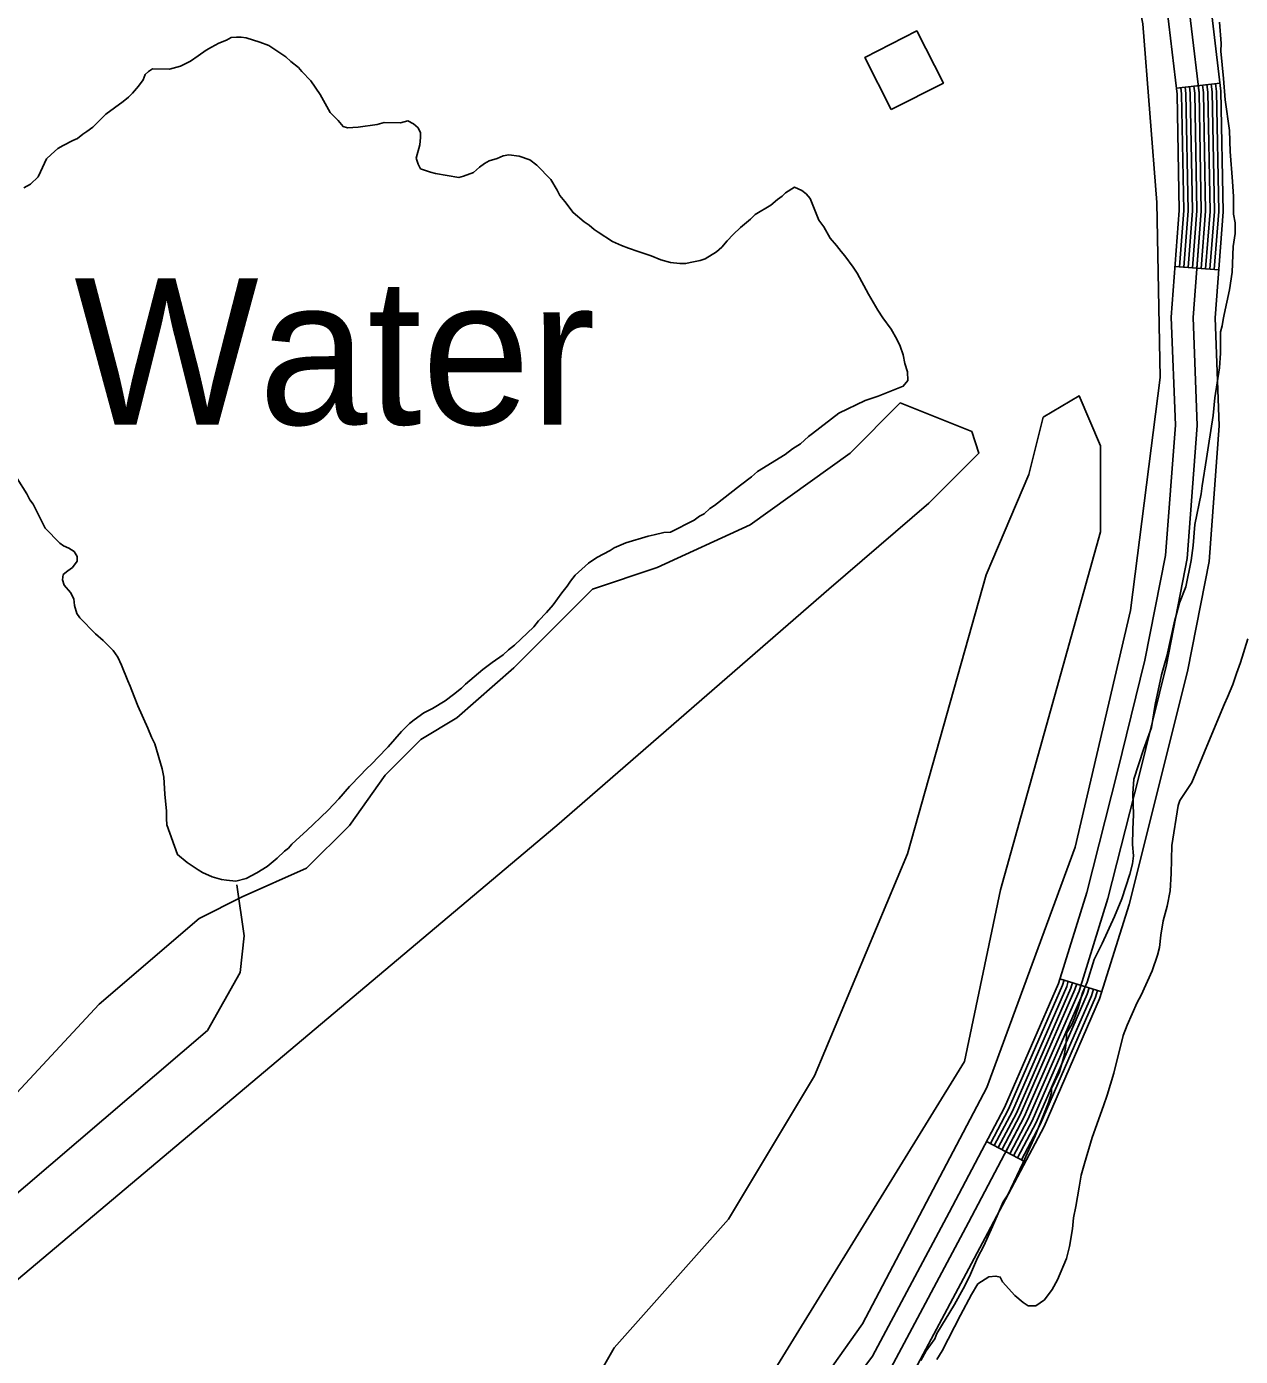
# Model space of a CAD drawing. Extents: x 3161615 to 3199515, y 867541 to 892976.
# Drawn here: x 3168624 to 3169454, y 880127 to 881037 of the extents above; entities that cross this region are included whole.
import ezdxf

# ---------------------------------------------------------------- set-up
doc = ezdxf.new("R2010")
doc.units = 0
for name, color, linetype in [('V-BLDG-OTLN', 7, 'Continuous'), ('V-RIVR-IDEN', 7, 'Continuous'), ('V-ROAD-CNTR', 7, 'Continuous'), ('V-SITE-VEGE', 7, 'Continuous'), ('V-TOPO-SHOR', 7, 'Continuous')]:
    doc.layers.add(name, color=color, linetype=linetype)

msp = doc.modelspace()

# ---------------------------------------------------------------- linework, layer by layer
at = {"layer": 'V-BLDG-OTLN'}
msp.add_lwpolyline([(3169215.35, 880979.98), (3169250.98, 880998.16), (3169232.79, 881033.79), (3169197.17, 881015.61)], close=True, dxfattribs=at)
at = {"layer": 'V-ROAD-CNTR'}
for p, q in [((3169440.21, 880998.11), (3169410.42, 880994.54)), ((3169439.32, 880870.34), (3169409.41, 880872.64)), ((3169359.35, 880376.59), (3169330.71, 880385.52)), ((3169306.99, 880260.16), (3169280.46, 880274.17))]:
    msp.add_line(p, q, dxfattribs=at)
for points in [[(3169173.09, 881908.16), (3169192.65, 881855.42), (3169208.37, 881804.11), (3169250.49, 881684.1), (3169290.94, 881550.82), (3169339.62, 881402.19), (3169392.32, 881230.84), (3169414.17, 881158.38), (3169430.21, 881081.73), (3169440.88, 880992.55), (3169442.39, 880910.11), (3169436.79, 880837.47), (3169439.73, 880763.65), (3169432.75, 880670.94), (3169418.15, 880596.85), (3169399.15, 880519.91), (3169377.98, 880436.34), (3169357.84, 880371.76), (3169319.84, 880284.48), (3169281.35, 880211.63), (3169227.83, 880111.17), (3169135.46, 879986.74), (3168866.31, 879667.56), (3168716.72, 879485.1)], [(3169159.1, 881902.75), (3169178.43, 881850.61), (3169194.12, 881799.43), (3169236.23, 881679.44), (3169276.63, 881546.31), (3169325.33, 881397.65), (3169377.97, 881226.47), (3169399.62, 881154.67), (3169415.4, 881079.3), (3169425.89, 880991.52), (3169427.38, 880910.55), (3169421.76, 880837.75), (3169424.7, 880763.92), (3169417.86, 880672.96), (3169403.51, 880600.1), (3169384.59, 880523.55), (3169363.54, 880440.42), (3169343.76, 880377), (3169306.32, 880290.99), (3169268.1, 880218.66), (3169215.12, 880119.21), (3169123.69, 879996.05), (3168854.77, 879677.15), (3168705.21, 879494.73)], [(3169145.11, 881897.34), (3169164.22, 881845.8), (3169179.87, 881794.75), (3169221.97, 881674.78), (3169262.33, 881541.8), (3169311.03, 881393.11), (3169363.63, 881222.1), (3169385.08, 881150.97), (3169400.58, 881076.87), (3169410.91, 880990.49), (3169412.37, 880910.99), (3169406.74, 880838.03), (3169409.68, 880764.18), (3169402.97, 880674.98), (3169388.86, 880603.35), (3169370.04, 880527.19), (3169349.1, 880444.5), (3169329.68, 880382.24), (3169292.79, 880297.5), (3169254.84, 880225.69), (3169202.41, 880127.25), (3169111.93, 880005.37), (3168843.24, 879686.74), (3168693.7, 879504.35)], [(3169437.23, 880997.75), (3169437.88, 880992.34), (3169439.39, 880910.2), (3169436.33, 880870.57)], [(3169413.4, 880994.9), (3169413.91, 880990.69), (3169415.37, 880910.9), (3169412.4, 880872.41)], [(3169416.38, 880995.26), (3169416.9, 880990.9), (3169418.37, 880910.81), (3169415.39, 880872.18)], [(3169419.36, 880995.61), (3169419.9, 880991.11), (3169421.37, 880910.73), (3169418.38, 880871.95)], [(3169422.34, 880995.97), (3169422.9, 880991.31), (3169424.38, 880910.64), (3169421.37, 880871.72)], [(3169425.32, 880996.32), (3169425.89, 880991.52), (3169427.38, 880910.55), (3169424.37, 880871.49)], [(3169428.3, 880996.68), (3169428.89, 880991.72), (3169430.38, 880910.46), (3169427.36, 880871.26)], [(3169431.28, 880997.04), (3169431.89, 880991.93), (3169433.38, 880910.37), (3169430.35, 880871.03)], [(3169434.25, 880997.39), (3169434.88, 880992.14), (3169436.38, 880910.29), (3169433.34, 880870.8)], [(3169333.57, 880384.63), (3169332.5, 880381.19), (3169295.49, 880296.2), (3169283.12, 880272.77)], [(3169336.43, 880383.73), (3169335.32, 880380.15), (3169298.2, 880294.89), (3169285.77, 880271.37)], [(3169339.3, 880382.84), (3169338.13, 880379.1), (3169300.9, 880293.59), (3169288.42, 880269.97)], [(3169342.16, 880381.95), (3169340.95, 880378.05), (3169303.61, 880292.29), (3169291.07, 880268.57)], [(3169345.03, 880381.05), (3169343.76, 880377), (3169306.32, 880290.99), (3169293.73, 880267.17)], [(3169347.89, 880380.16), (3169346.58, 880375.95), (3169309.02, 880289.69), (3169296.38, 880265.76)], [(3169350.75, 880379.27), (3169349.39, 880374.9), (3169311.73, 880288.39), (3169299.03, 880264.36)], [(3169353.62, 880378.37), (3169352.21, 880373.85), (3169314.43, 880287.09), (3169301.68, 880262.96)], [(3169356.48, 880377.48), (3169355.02, 880372.81), (3169317.14, 880285.78), (3169304.34, 880261.56)]]:
    msp.add_lwpolyline(points, dxfattribs=at)
at = {"layer": 'V-SITE-VEGE'}
for p, q in [((3169439.77, 881039.72), (3169440.9, 881025.27)), ((3169440.9, 881025.27), (3169440.88, 881019.86)), ((3169440.88, 881019.86), (3169442.59, 881001.2)), ((3169442.59, 881001.2), (3169443.72, 880986.75)), ((3169443.72, 880986.75), (3169446.62, 880965.67)), ((3169446.62, 880965.67), (3169447.16, 880951.23)), ((3169447.16, 880951.23), (3169448.86, 880930.76)), ((3169448.86, 880930.76), (3169449.41, 880920.53)), ((3169449.41, 880920.53), (3169449.35, 880908.5)), ((3169449.35, 880908.5), (3169450.53, 880902.47)), ((3169450.53, 880902.47), (3169450.49, 880895.25)), ((3169450.49, 880895.25), (3169449.24, 880886.23)), ((3169449.24, 880886.23), (3169448.55, 880868.78)), ((3169448.55, 880868.78), (3169446.69, 880856.76)), ((3169446.69, 880856.76), (3169443, 880839.93)), ((3169442.38, 880836.32), (3169441.75, 880832.11)), ((3169443, 880839.93), (3169442.38, 880836.32)), ((3169440.53, 880827.9), (3169440.46, 880813.46)), ((3169441.75, 880832.11), (3169440.53, 880827.9)), ((3169440.46, 880813.46), (3169439.8, 880803.24)), ((3169439.8, 880803.24), (3169436.7, 880782.79)), ((3169436.7, 880782.79), (3169435.43, 880770.77)), ((3169435.43, 880770.77), (3169432.32, 880750.32)), ((3169432.32, 880750.32), (3169431.08, 880741.3)), ((3169431.08, 880741.3), (3169427.97, 880722.66)), ((3169427.35, 880717.25), (3169423.03, 880696.21)), ((3169427.97, 880722.66), (3169427.35, 880717.25)), ((3169423.03, 880696.21), (3169421.76, 880681.78)), ((3169421.76, 880681.78), (3169420.5, 880671.55)), ((3169420.5, 880671.55), (3169416.8, 880653.52)), ((3169416.8, 880653.52), (3169412.54, 880642.71)), ((3169412.54, 880642.71), (3169408.86, 880628.89)), ((3169408.86, 880628.89), (3169403.93, 880606.04)), ((3169454.17, 880601.72), (3169459.36, 880617.96)), ((3169403.93, 880606.04), (3169400.26, 880593.43)), ((3169451.42, 880594.21), (3169454.17, 880601.72)), ((3169400.26, 880593.43), (3169395.94, 880572.99)), ((3169448.98, 880586.69), (3169451.42, 880594.21)), ((3169445.32, 880577.97), (3169448.98, 880586.69)), ((3169395.94, 880572.99), (3169393.46, 880557.36)), ((3169432.23, 880547.31), (3169443.19, 880573.46)), ((3169443.19, 880573.46), (3169445.32, 880577.97)), ((3169393.46, 880557.36), (3169387.97, 880542.34)), ((3169420.96, 880519.66), (3169432.23, 880547.31)), ((3169387.97, 880542.34), (3169381.25, 880521.91)), ((3169381.25, 880521.91), (3169380.6, 880512.29)), ((3169412.77, 880507.35), (3169420.96, 880519.66)), ((3169380.6, 880512.29), (3169381.13, 880497.84)), ((3169411.55, 880504.04), (3169412.77, 880507.35)), ((3169381.13, 880497.84), (3169380.48, 880487.62)), ((3169407.2, 880476.66), (3169411.55, 880504.04)), ((3169380.48, 880487.62), (3169380.43, 880477.39)), ((3169380.43, 880477.39), (3169380.99, 880469.56)), ((3169406.81, 880457.39), (3169407.2, 880476.66)), ((3169380.36, 880464.15), (3169378.52, 880456.94)), ((3169380.99, 880469.56), (3169380.36, 880464.15)), ((3169378.52, 880456.94), (3169373.02, 880440.12)), ((3169406.15, 880445.64), (3169406.81, 880457.39)), ((3169404, 880435.12), (3169406.15, 880445.64)), ((3169373.02, 880440.12), (3169368.15, 880428.11)), ((3169401.24, 880425.19), (3169404, 880435.12)), ((3169368.15, 880428.11), (3169359.64, 880409.49)), ((3169399.69, 880415.26), (3169401.24, 880425.19)), ((3169359.64, 880409.49), (3169354.17, 880398.69)), ((3169397.52, 880401.71), (3169398.74, 880406.83)), ((3169398.74, 880406.83), (3169399.69, 880415.26)), ((3169354.17, 880398.69), (3169349.27, 880383.07)), ((3169393.85, 880390.89), (3169397.52, 880401.71)), ((3169386.25, 880374.36), (3169393.85, 880390.89)), ((3169349.27, 880383.07), (3169346.23, 880375.86)), ((3169346.23, 880375.86), (3169343.17, 880365.65)), ((3169383.51, 880369.26), (3169386.25, 880374.36)), ((3169343.17, 880365.65), (3169340.73, 880358.44)), ((3169376.81, 880353.63), (3169383.51, 880369.26)), ((3169338.9, 880354.24), (3169335.26, 880348.24)), ((3169340.73, 880358.44), (3169338.9, 880354.24)), ((3169374.07, 880346.71), (3169376.81, 880353.63)), ((3169335.25, 880345.23), (3169334.61, 880338.01)), ((3169335.26, 880348.24), (3169335.25, 880345.23)), ((3169367.62, 880320.84), (3169374.07, 880346.71)), ((3169334.61, 880338.01), (3169333.38, 880332)), ((3169333.38, 880332), (3169330.32, 880321.78)), ((3169330.32, 880321.78), (3169327.28, 880315.18)), ((3169363.04, 880305.81), (3169367.62, 880320.84)), ((3169324.83, 880307.37), (3169322.99, 880300.76)), ((3169324.85, 880310.38), (3169324.83, 880307.37)), ((3169327.28, 880315.18), (3169324.85, 880310.38)), ((3169322.99, 880300.76), (3169318.73, 880290.55)), ((3169352.66, 880276.94), (3169360.59, 880298.59)), ((3169360.59, 880298.59), (3169363.04, 880305.81)), ((3169318.73, 880290.55), (3169313.85, 880277.94)), ((3169313.85, 880277.94), (3169305.34, 880259.33)), ((3169347.46, 880259.2), (3169352.66, 880276.94)), ((3169305.34, 880259.33), (3169295, 880237.72)), ((3169345.31, 880251.08), (3169347.46, 880259.2)), ((3169341.6, 880229.71), (3169343.77, 880242.96)), ((3169343.77, 880242.96), (3169345.31, 880251.08)), ((3169295, 880237.72), (3169291.97, 880232.92)), ((3169291.97, 880232.92), (3169287.71, 880223.31)), ((3169340.06, 880221.89), (3169341.6, 880229.71)), ((3169284.66, 880216.1), (3169278.58, 880202.9)), ((3169287.71, 880223.31), (3169284.66, 880216.1)), ((3169339.42, 880214.36), (3169340.06, 880221.89)), ((3169337.26, 880202.33), (3169339.42, 880214.36)), ((3169278.58, 880202.9), (3169274.33, 880194.49)), ((3169335.11, 880194.21), (3169337.26, 880202.33)), ((3169274.33, 880194.49), (3169268.85, 880181.88)), ((3169329.02, 880179.48), (3169335.11, 880194.21)), ((3169268.85, 880181.88), (3169264.6, 880173.48)), ((3169274.5, 880176.72), (3169282.05, 880181.51)), ((3169282.05, 880181.51), (3169286.87, 880182.09)), ((3169286.87, 880182.09), (3169289.88, 880181.47)), ((3169289.88, 880181.47), (3169291.37, 880178.15)), ((3169325.37, 880172.87), (3169329.02, 880179.48)), ((3169264.6, 880173.48), (3169258.53, 880162.68)), ((3169270.24, 880169.52), (3169274.5, 880176.72)), ((3169291.37, 880178.15), (3169299.76, 880168.78)), ((3169320.22, 880165.97), (3169325.37, 880172.87)), ((3169258.53, 880162.68), (3169246.39, 880142.88)), ((3169262.65, 880155.4), (3169270.24, 880169.52)), ((3169299.76, 880168.78), (3169305.46, 880163.93)), ((3169305.46, 880163.93), (3169309.06, 880161.81)), ((3169309.06, 880161.81), (3169314.18, 880161.78)), ((3169314.18, 880161.78), (3169320.22, 880165.97)), ((3169250.19, 880131.06), (3169262.65, 880155.4)), ((3169246.39, 880142.88), (3169245.17, 880139.28)), ((3169245.17, 880139.28), (3169239.12, 880130.88)), ((3169239.12, 880130.88), (3169235.47, 880124.28)), ((3169246.55, 880125.05), (3169250.19, 880131.06))]:
    msp.add_line(p, q, dxfattribs=at)
for points in [[(3168653.85, 879653.07), (3168727.25, 879746.11), (3168825.11, 879834.25), (3168918.08, 879937.08), (3168967.01, 880030.11), (3169025.73, 880132.94), (3169104.02, 880221.08), (3169162.74, 880319.01), (3169226.35, 880470.81), (3169280.18, 880661.78), (3169309.53, 880730.33), (3169319.32, 880769.51), (3169343.79, 880784.2), (3169358.47, 880749.92), (3169358.47, 880691.16), (3169289.96, 880446.33), (3169265.5, 880328.81), (3169123.59, 880098.67), (3168971.91, 879888.11), (3168688.1, 879540.45)], [(3168604.92, 880294.53), (3168673.42, 880367.98), (3168741.93, 880426.74), (3168771.29, 880441.43), (3168815.32, 880461.02), (3168844.68, 880490.4), (3168869.15, 880524.67), (3168893.62, 880549.16), (3168918.08, 880563.85), (3168957.23, 880598.12), (3169011.05, 880651.99), (3169055.09, 880666.68), (3169118.7, 880696.06), (3169187.21, 880745.02), (3169221.46, 880779.3), (3169270.39, 880759.71), (3169275.28, 880745.02), (3169241.03, 880710.74), (3169172.53, 880651.99), (3168986.58, 880490.4), (3168555.99, 880128.04)]]:
    msp.add_lwpolyline(points, dxfattribs=at)
at = {"layer": 'V-TOPO-SHOR'}
for points in [[(3167942.81, 878474.07), (3167973, 878573.69), (3168033.16, 878698.15), (3168098.23, 878792.69), (3168148.27, 878862.34), (3168328.36, 879086.17), (3168523.4, 879309.96), (3168835.4, 879694.2), (3169070.47, 879972.72), (3169195.59, 880149.35), (3169280.78, 880311.13), (3169341.06, 880475.47), (3169378.9, 880637.38), (3169399.28, 880796.85), (3169397.11, 880916.5), (3169387.48, 881038.66), (3169357.98, 881188.29), (3169249.34, 881559.98), (3169120.75, 881931.73), (3169103.42, 881974.15)], [(3168893.31, 880960.88), (3168893.36, 880964), (3168891.65, 880967.6), (3168888.57, 880970.33), (3168884.59, 880972.19), (3168879.66, 880970.94), (3168868.51, 880971.14), (3168863.58, 880969.89), (3168850.61, 880967.89), (3168843.46, 880967.57), (3168840.36, 880968.52), (3168836.86, 880972.6), (3168831.61, 880978.04), (3168824.69, 880990.21), (3168818.16, 880999.7), (3168812.03, 881006.05), (3168809.85, 881008.77), (3168804.57, 881012.88), (3168801.06, 881016.06), (3168789.6, 881023.85), (3168783.39, 881026.19), (3168774.08, 881029.04), (3168770.52, 881029.55), (3168767.4, 881029.6), (3168763.82, 881029.22), (3168760.67, 881027.49), (3168755.27, 881025.36), (3168750.32, 881022.77), (3168746.71, 881020.61), (3168741.29, 881016.69), (3168735.87, 881013.21), (3168729.12, 881009.77), (3168721.5, 881007.67), (3168709.9, 881007.88), (3168707.2, 881006.14), (3168704.93, 881003.95), (3168703.52, 881000.41), (3168700.32, 880996), (3168696.22, 880991.17), (3168693.5, 880988.54), (3168689.87, 880985.49), (3168678.12, 880976.77), (3168669.04, 880968.01), (3168664.97, 880964.96), (3168662.26, 880963.23), (3168658.64, 880960.17), (3168655.49, 880958.89), (3168648.74, 880955.44), (3168645.13, 880953.27), (3168640.6, 880949.34), (3168637.42, 880946.27), (3168633.25, 880937.43), (3168631.85, 880933.88), (3168626.41, 880929.07), (3168621.9, 880926.48)], [(3168995.84, 880657.47), (3168999.04, 880661.43), (3169008.11, 880669.74), (3169013.98, 880673.65), (3169022.98, 880678.4), (3169025.69, 880680.14), (3169033.78, 880683.56), (3169049.03, 880688.2), (3169053.06, 880689.02), (3169059.79, 880690.68), (3169064.25, 880691.05), (3169080.46, 880699.23), (3169084.08, 880701.84), (3169087.23, 880703.57), (3169091.31, 880707.07), (3169094.47, 880709.24), (3169112.12, 880723.2), (3169119.8, 880728.86), (3169123.88, 880732.36), (3169142.83, 880744.07), (3169147.8, 880747.99), (3169153.22, 880751.47), (3169158.66, 880756.28), (3169161.37, 880758.46), (3169179.47, 880772.41), (3169197.47, 880781.01), (3169206.44, 880783.97), (3169223.52, 880790.81), (3169226.71, 880794.76), (3169226.37, 880800.57), (3169224.69, 880806.4), (3169223.45, 880812.22), (3169221.33, 880818.06), (3169219.18, 880823), (3169215.29, 880829.76), (3169209.63, 880837.45), (3169206.16, 880842.87), (3169199.66, 880853.69), (3169191.89, 880868.1), (3169189.28, 880872.16), (3169183.62, 880879.85), (3169181, 880883.02), (3169177.95, 880887.09), (3169173.58, 880892.07), (3169169.25, 880899.74), (3169165.77, 880904.26), (3169159.79, 880919.09), (3169157.17, 880922.26), (3169154.08, 880924.54), (3169149.22, 880926.86), (3169142.9, 880922.96), (3169140.63, 880920.77), (3169137.47, 880918.59), (3169132.94, 880914.66), (3169122.12, 880908.16), (3169118.94, 880905.1), (3169112.15, 880899.42), (3169107.15, 880894.6), (3169103.06, 880890.21), (3169099.41, 880885.82), (3169095.79, 880882.76), (3169088.12, 880877.99), (3169084.53, 880876.71), (3169080.05, 880875.9), (3169074.68, 880874.66), (3169070.66, 880874.73), (3169064.42, 880875.29), (3169057.77, 880877.19), (3169051.13, 880879.99), (3169042.26, 880882.82), (3169035.61, 880885.17), (3169030.73, 880887.04), (3169024.53, 880889.83), (3169014.83, 880896.25), (3169012.19, 880898.08), (3169008.67, 880900.82), (3169005.14, 880903.12), (3168997.67, 880909.5), (3168992.01, 880917.18), (3168988.52, 880921.26), (3168986.8, 880924.86), (3168982.46, 880932.07), (3168972.83, 880942.06), (3168967.98, 880945.72), (3168960.89, 880948.07), (3168953.77, 880949.09), (3168949.74, 880948.27), (3168945.69, 880946.56), (3168940.31, 880944.87), (3168937.16, 880943.14), (3168933.54, 880940.53), (3168929.46, 880937.03), (3168922.73, 880934.48), (3168919.59, 880933.64), (3168903.57, 880936.16), (3168900.02, 880937.12), (3168893.37, 880939.47), (3168891.64, 880942.62), (3168890.38, 880946.66), (3168892.78, 880955.98), (3168893.31, 880960.88)], [(3168617.45, 880727.59), (3168623.96, 880717.21), (3168626.12, 880713.16), (3168628.29, 880710), (3168630.02, 880706.84), (3168636.48, 880693.79)], [(3168636.48, 880693.79), (3168646.55, 880683.35), (3168649.19, 880681.52), (3168652.74, 880680.11), (3168656.27, 880677.82), (3168658.43, 880674.21), (3168658.38, 880671.09), (3168655.18, 880666.69), (3168652.01, 880664.51), (3168648.84, 880661.89), (3168648.33, 880658.33), (3168649.61, 880654.74), (3168653.98, 880649.76), (3168656.13, 880645.26), (3168656.5, 880640.79), (3168658.19, 880635.41), (3168660.36, 880632.24), (3168670.87, 880621.35), (3168676.14, 880616.79), (3168683.16, 880609.98), (3168686.2, 880605.46), (3168688.78, 880600.06), (3168693.05, 880589.28), (3168694.77, 880585.68), (3168697.32, 880578.5), (3168699.88, 880572.2), (3168706.75, 880556.91), (3168709.31, 880550.62), (3168711.46, 880546.12), (3168716.51, 880529.08), (3168717.74, 880523.26), (3168718.43, 880511.65), (3168719.56, 880500.03), (3168719.47, 880495.12), (3168719.84, 880490.65), (3168727.06, 880470.45), (3168733.65, 880464.98), (3168741.15, 880459.93), (3168744.24, 880458.1), (3168750.88, 880455.3), (3168757.09, 880453.41), (3168760.65, 880452.9), (3168766.89, 880452.34), (3168774.06, 880454), (3168781.26, 880457.88), (3168788.48, 880462.21), (3168795.27, 880467.89), (3168800.26, 880472.71), (3168802.98, 880474.89), (3168805.26, 880477.53), (3168807.98, 880480.15), (3168815.69, 880487.15), (3168819.77, 880491.1), (3168825.21, 880495.91), (3168830.21, 880500.72), (3168837.49, 880508.62), (3168844.77, 880516.97), (3168852.5, 880524.86), (3168855.68, 880528.37), (3168860.68, 880533.19), (3168863.86, 880536.7), (3168871.13, 880544.16), (3168880.25, 880554.7), (3168885.69, 880559.96), (3168888.86, 880562.58), (3168895.64, 880567.36), (3168901.49, 880570.38), (3168910.06, 880575.58), (3168915.94, 880579.94), (3168921.37, 880584.3), (3168924.1, 880586.93), (3168935.87, 880596.98), (3168942.21, 880601.77), (3168949.88, 880606.99), (3168953.52, 880610.5), (3168957.58, 880613.54), (3168970.75, 880626.25), (3168973.94, 880630.21), (3168979.4, 880635.91), (3168983.95, 880641.18), (3168989.9, 880649.55), (3168993.55, 880653.94), (3168995.84, 880657.47)], [(3169454.17, 880601.72), (3169451.42, 880594.21), (3169448.98, 880586.69), (3169445.32, 880577.97), (3169443.19, 880573.46), (3169432.23, 880547.31), (3169420.96, 880519.66), (3169412.77, 880507.35), (3169411.55, 880504.04), (3169407.2, 880476.66), (3169406.81, 880457.39), (3169406.15, 880445.64), (3169404, 880435.11), (3169401.24, 880425.19), (3169399.69, 880415.26), (3169398.74, 880406.83), (3169397.52, 880401.72), (3169393.85, 880390.89), (3169386.25, 880374.36), (3169383.51, 880369.26), (3169376.81, 880353.63), (3169374.07, 880346.71), (3169367.62, 880320.84), (3169363.04, 880305.81), (3169360.59, 880298.59), (3169352.66, 880276.94), (3169347.46, 880259.2), (3169345.31, 880251.08), (3169343.77, 880242.96), (3169341.6, 880229.71), (3169340.06, 880221.89), (3169339.42, 880214.36), (3169337.26, 880202.33), (3169335.11, 880194.21), (3169329.02, 880179.48), (3169325.37, 880172.87), (3169320.22, 880165.97), (3169314.18, 880161.78), (3169309.06, 880161.81), (3169305.46, 880163.93), (3169299.76, 880168.78), (3169291.37, 880178.15), (3169289.88, 880181.47), (3169286.87, 880182.09), (3169282.05, 880181.51), (3169274.5, 880176.72), (3169270.24, 880169.52), (3169262.65, 880155.4), (3169250.19, 880131.06), (3169246.55, 880125.05)], [(3167273.31, 879060.42), (3167613.13, 879361.08), (3168320.25, 879984.76), (3168747.48, 880349.99), (3168770.03, 880389.81), (3168772.59, 880414.73), (3168767.7, 880449.63)]]:
    msp.add_lwpolyline(points, dxfattribs=at)

# ---------------------------------------------------------------- texts
at = {"layer": 'V-RIVR-IDEN'}
msp.add_text('Water', height=100, dxfattribs=at).set_placement((3168656.4, 880764.56))

doc.saveas('drawing.dxf')
